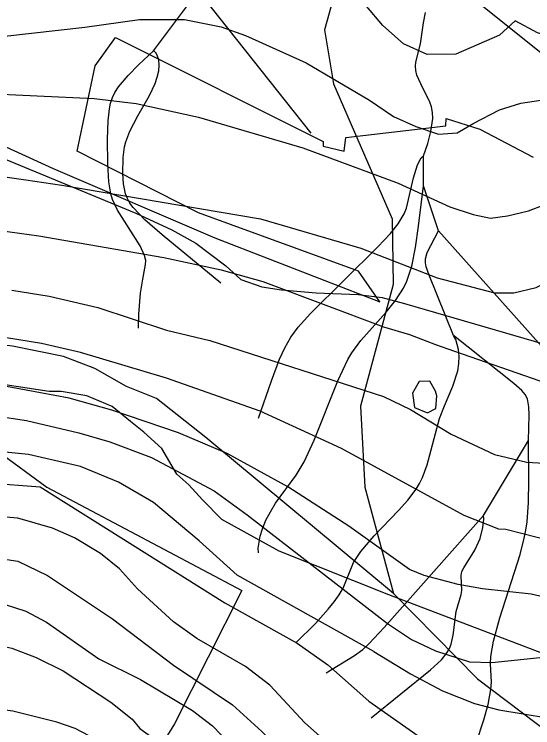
# Model space of a CAD drawing. Extents: x -709584 to -702006, y -1161789 to -1157496.
# Drawn here: x -707298.4 to -707125.6, y -1160147.8 to -1159909.8 of the extents above; entities that cross this region are included whole.
import ezdxf

# ---------------------------------------------------------------- set-up
doc = ezdxf.new("R2010")
doc.units = 0
for name, color, linetype in [('102_obvod PÚ', 7, 'Continuous'), ('110_silnice II. třídy a III. třídy', 7, 'Continuous'), ('120_vrstevnice hlavní', 7, 'Continuous'), ('122_vrstevnice základní', 7, 'Continuous'), ('408_BPEJ_linie', 7, 'Continuous'), ('411_akumulovaný odtok', 7, 'Continuous'), ('419_LPIS PB', 7, 'Continuous')]:
    doc.layers.add(name, color=color, linetype=linetype)

msp = doc.modelspace()

# ---------------------------------------------------------------- linework, layer by layer
at = {"layer": '102_obvod PÚ'}
msp.add_lwpolyline([(-707327.46, -1159942.04), (-707285.37, -1159961.25), (-707231.55, -1159984.39), (-707176.5, -1160005.69), (-707183.63, -1159995.56), (-707236.97, -1159976.04), (-707277.44, -1159955.49), (-707271.37, -1159927.01), (-707264.59, -1159917.52), (-707195.43, -1159952.26), (-707195.48, -1159953.77), (-707188.41, -1159955.49), (-707187.84, -1159950.92), (-707154.57, -1159946.98), (-707154.5, -1159944.62), (-707143.23, -1159948.12), (-707125.49, -1159957.43)], dxfattribs=at)
at = {"layer": '110_silnice II. třídy a III. třídy'}
msp.add_lwpolyline([(-707891.2, -1158926.02), (-707845.98, -1158974.16), (-707817.26, -1159017.7), (-707796.68, -1159073.19), (-707758.86, -1159190.4), (-707734.44, -1159300.73), (-707726.3, -1159328.96), (-707710.98, -1159361.01), (-707689.44, -1159398.33), (-707672.68, -1159420.33), (-707591.22, -1159519.21), (-707503.14, -1159616.33), (-707475.85, -1159642.64), (-707378.49, -1159735.32), (-707320.09, -1159789.38), (-707255.46, -1159826.22), (-707200.25, -1159861.16), (-707169.1, -1159885.49), (-707119.45, -1159925.38), (-707100.71, -1159937.16)], dxfattribs=at)
at = {"layer": '120_vrstevnice hlavní'}
for points in [[(-707216.34, -1159978.04), (-707182.88, -1159987.79), (-707157.42, -1159997.78), (-707138.33, -1160002.69), (-707131.96, -1160002.69), (-707124.44, -1160000.96), (-707117.93, -1159997.78), (-707108.38, -1159989.68), (-707095.54, -1159978.02), (-707089.51, -1159976.77), (-707087.7, -1159971.45), (-707081.19, -1159954.24), (-707068.69, -1159936.85), (-707069.19, -1159933.09), (-707049.95, -1159922.42), (-707033.38, -1159891.38)], [(-707301.48, -1159964.07), (-707294.54, -1159965.09), (-707282.54, -1159966.82), (-707216.34, -1159978.04)], [(-707318.55, -1160041.6), (-707294.25, -1160045.36), (-707276.89, -1160049.41), (-707266.48, -1160052.45), (-707252.59, -1160057.66), (-707231.77, -1160068.8), (-707220.77, -1160076.75), (-707174.05, -1160113.06), (-707165.95, -1160118.41), (-707158, -1160122.17), (-707146.71, -1160125.79), (-707139.19, -1160126.07), (-707123.28, -1160124.34)], [(-707463.84, -1160165.44), (-707454.01, -1160157.37), (-707434.56, -1160148.21), (-707418.36, -1160142.56), (-707405.34, -1160139.09), (-707392.32, -1160134.46), (-707372.79, -1160125.93), (-707348.06, -1160116.53), (-707328.82, -1160107.99), (-707320.58, -1160105.68), (-707312.48, -1160104.96), (-707304.96, -1160105.53), (-707294.54, -1160108.86), (-707287.6, -1160112.62), (-707270.24, -1160124.77), (-707256.35, -1160131.72), (-707239, -1160141.99), (-707232.34, -1160147.19), (-707214.99, -1160165.13), (-707200.37, -1160178.58)]]:
    msp.add_lwpolyline(points, dxfattribs=at)
at = {"layer": '122_vrstevnice základní'}
for points in [[(-707099.86, -1159900.52), (-707099.99, -1159910.08), (-707108.56, -1159911.47), (-707112.75, -1159916.97), (-707117.62, -1159917.91), (-707123.97, -1159915.98), (-707131.46, -1159912.02), (-707136.72, -1159916.81), (-707151.22, -1159923.16), (-707160.81, -1159923.29), (-707168.64, -1159919.67), (-707175.59, -1159913.54), (-707181.04, -1159907.09)], [(-707319.42, -1159919.09), (-707274.87, -1159914.17), (-707256.64, -1159911.57), (-707241.6, -1159911.57), (-707229.45, -1159914.03), (-707221.35, -1159916.92), (-707201.1, -1159926.03), (-707179.99, -1159938.45), (-707172.02, -1159943.92), (-707164.52, -1159947.2), (-707157.02, -1159949.81), (-707150.81, -1159949.4), (-707145.24, -1159946.12), (-707136.63, -1159941.71), (-707129.57, -1159939.46), (-707116.97, -1159937.62), (-707109.84, -1159937.1), (-707107.31, -1159929.21), (-707099.05, -1159927.82), (-707095.72, -1159921.71), (-707084.08, -1159901.44)], [(-707309.87, -1159936.16), (-707271.69, -1159937.89), (-707257.8, -1159939.63), (-707236.97, -1159944.11), (-707202.26, -1159954.38), (-707170.44, -1159966.1), (-707153.22, -1159974.05), (-707145.41, -1159976.66), (-707139.63, -1159977.81), (-707133.98, -1159977.09), (-707127.04, -1159975.36), (-707121.83, -1159973.33), (-707107.08, -1159964.94), (-707102.31, -1159960.31), (-707099.8, -1159956.68), (-707093.78, -1159955.43), (-707086.25, -1159938.86), (-707087.26, -1159935.1), (-707084.81, -1159928.93), (-707082.64, -1159925.31), (-707076.71, -1159917.93), (-707064.41, -1159906.51)], [(-707335.33, -1159977.53), (-707290.2, -1159983.75), (-707248.54, -1159990.98), (-707229.45, -1159995.03), (-707215.57, -1159998.93), (-707175.35, -1160014.12), (-707166.68, -1160016.58), (-707158, -1160019.91), (-707151.63, -1160022.22), (-707123.28, -1160032.06)], [(-707299.17, -1160001.82), (-707286.73, -1160003.85), (-707270.53, -1160007.61), (-707247.68, -1160015.13), (-707233.21, -1160018.6), (-707175.35, -1160037.26), (-707166.39, -1160041.6), (-707152.79, -1160049.85), (-707138.32, -1160056.65), (-707127.62, -1160059.25), (-707121.83, -1160059.54)], [(-707113.73, -1160087.02), (-707134.56, -1160081.67), (-707136.88, -1160081.52), (-707148.45, -1160077.04), (-707189.38, -1160054.62), (-707216.43, -1160042.18), (-707247.68, -1160031.19), (-707276.32, -1160022.65), (-707289.33, -1160019.62), (-707309.29, -1160016.44)], [(-707114.02, -1160105.97), (-707126.17, -1160103.22), (-707142.38, -1160101.49), (-707150.48, -1160100.04), (-707161.76, -1160097), (-707166.68, -1160094.98), (-707186.93, -1160080.51), (-707207.18, -1160067.49), (-707227.43, -1160056.36), (-707243.63, -1160049.41), (-707265.9, -1160041.89), (-707280.08, -1160037.84), (-707323.18, -1160029.89)], [(-707178.54, -1160122.31), (-707224.08, -1160096.9), (-707236.78, -1160085.44), (-707252.02, -1160072.7), (-707263.59, -1160065.9), (-707276.32, -1160060.7), (-707293.67, -1160056.65), (-707317.1, -1160054.33), (-707328.39, -1160054.62), (-707351.82, -1160056.94), (-707370.05, -1160060.41), (-707387.98, -1160065.32), (-707403.6, -1160070.82), (-707413.58, -1160075.02), (-707418.36, -1160076.46), (-707444.97, -1160084.27), (-707462.33, -1160090.64), (-707480.84, -1160098.3), (-707489.52, -1160102.79), (-707500.8, -1160110.89), (-707517.87, -1160121.88), (-707543.18, -1160141.12)], [(-707522.51, -1160146.5), (-707506.89, -1160135.25), (-707496.46, -1160128.53), (-707472.16, -1160115.08), (-707449.31, -1160105.39), (-707433.11, -1160101.2), (-707411.99, -1160094.69), (-707361.89, -1160074.22), (-707347.48, -1160069.95), (-707334.46, -1160067.35), (-707324.34, -1160066.19), (-707307.27, -1160066.05), (-707289.77, -1160067.49), (-707228.15, -1160106.11)], [(-707122.56, -1160186.39), (-707154.96, -1160179.3), (-707163.06, -1160172.79), (-707178.25, -1160164.26), (-707192.71, -1160153.99), (-707201.53, -1160146.18), (-707213.25, -1160133.6), (-707221.35, -1160127.38), (-707237.55, -1160117.98), (-707245.36, -1160112.48), (-707257.25, -1160101.5), (-707263.3, -1160094.83), (-707269.66, -1160089.62), (-707278.34, -1160084.42), (-707285.57, -1160081.24), (-707297.14, -1160077.91), (-707307.85, -1160077.04)], [(-707483.93, -1160158.93), (-707464.79, -1160146.47), (-707450.76, -1160139.96), (-707408.67, -1160124.34), (-707398.11, -1160121.16), (-707376.12, -1160113.2), (-707369.32, -1160110.89), (-707345.75, -1160102.35), (-707323.18, -1160093.24), (-707314.79, -1160091.36), (-707306.11, -1160090.93), (-707297.14, -1160092.23), (-707287.31, -1160097), (-707265.61, -1160111.47), (-707245.36, -1160126.94), (-707225.69, -1160140.11), (-707215.85, -1160149.07), (-707192.85, -1160173.08), (-707171.93, -1160185.32)], [(-707228.15, -1160106.11), (-707204.14, -1160119.57), (-707193.87, -1160126.8), (-707180.27, -1160138.95), (-707162.62, -1160151.24)], [(-707455.2, -1160168.65), (-707446.27, -1160162.38), (-707436.15, -1160157.32), (-707391.74, -1160141.12), (-707377.13, -1160136.63), (-707337.5, -1160121.74), (-707322.31, -1160118.84), (-707315.95, -1160118.55), (-707307.27, -1160119.42), (-707299.17, -1160121.3), (-707291.07, -1160124.34), (-707282.1, -1160128.82), (-707266.19, -1160139.24), (-707259.1, -1160144.88), (-707256.5, -1160148.06), (-707224.3, -1160171.28)], [(-707178.54, -1160122.31), (-707166.39, -1160129.84), (-707155.68, -1160135.48), (-707144.98, -1160139.67), (-707136.88, -1160141.84), (-707120.68, -1160144.45), (-707107.95, -1160149.8), (-707096.23, -1160157.75), (-707064.89, -1160183.61), (-707057.44, -1160187.88), (-707050.94, -1160188.3), (-707045.92, -1160187.2), (-707042.22, -1160184.58), (-707039.34, -1160181.12), (-707038.1, -1160175.96), (-707037.5, -1160168.63), (-707037.81, -1160161.26), (-707030.76, -1160157.83)], [(-707211.9, -1160221.01), (-707224.39, -1160207.94), (-707230.17, -1160200.57), (-707236.97, -1160188.42), (-707244.35, -1160177.57), (-707251.44, -1160169.32), (-707263.01, -1160157.61), (-707271.11, -1160151.68), (-707278.05, -1160148.06), (-707284.13, -1160145.89), (-707298.88, -1160142.28), (-707311.61, -1160140.54), (-707317.39, -1160140.11), (-707326.65, -1160139.82), (-707353.27, -1160142.56), (-707371.78, -1160145.46), (-707407.65, -1160154.86), (-707418.07, -1160158.33), (-707430.8, -1160164.98), (-707438.61, -1160170.77), (-707442.51, -1160172.94)]]:
    msp.add_lwpolyline(points, dxfattribs=at)
at = {"layer": '408_BPEJ_linie'}
for points in [[(-707165, -1159843), (-707161, -1159848.5), (-707161, -1159856.5), (-707175.5, -1159879), (-707190, -1159897), (-707195, -1159915), (-707192, -1159933), (-707172.5, -1159978), (-707172.07, -1159999.92), (-707172.08, -1159999.97), (-707172.08, -1160000), (-707183, -1160040.5), (-707181.5, -1160067.5), (-707172, -1160103)], [(-707172, -1160103), (-707234.5, -1160051), (-707251, -1160038), (-707261, -1160034), (-707271.5, -1160028), (-707282, -1160024), (-707299, -1160020.5), (-707312, -1160019), (-707329.5, -1160019.5), (-707347.5, -1160023.5)], [(-707347.5, -1160023.5), (-707287.5, -1160067.5), (-707222.5, -1160102), (-707245, -1160146.5), (-707266, -1160180.5), (-707274.5, -1160189), (-707290, -1160184.5), (-707296, -1160184.5), (-707316, -1160173)], [(-707172, -1160103), (-707144, -1160131.5), (-707119.5, -1160150), (-707096, -1160160)]]:
    msp.add_lwpolyline(points, dxfattribs=at)
at = {"layer": '411_akumulovaný odtok'}
for p, q in [((-707251.99, -1159922), (-707236.99, -1159902)), ((-707199.49, -1159949.5), (-707236.99, -1159902)), ((-707161.99, -1159967), (-707161.99, -1159957)), ((-707156.99, -1159982), (-707161.99, -1159967)), ((-707116.99, -1160027), (-707156.99, -1159982)), ((-707141.99, -1160077), (-707126.99, -1160052))]:
    msp.add_line(p, q, dxfattribs=at)
for points in [[(-707161.99, -1159957), (-707160.56, -1159952.94), (-707159.51, -1159948.95), (-707158.91, -1159944.64), (-707158.96, -1159942.59), (-707159.31, -1159940.7), (-707159.9, -1159939.09), (-707162.94, -1159933.05), (-707164.19, -1159930.09), (-707164.58, -1159928.63), (-707164.72, -1159927.18), (-707164.58, -1159925.76), (-707163.04, -1159919.72), (-707162.03, -1159912.7), (-707161.3, -1159909.24)], [(-707256.99, -1160014.5), (-707256.86, -1160009.81), (-707256.26, -1160002.8), (-707255.55, -1159998.13), (-707254.59, -1159993.33), (-707254.58, -1159991.94), (-707254.92, -1159990.31), (-707256.39, -1159987.02), (-707264, -1159975.21), (-707265.66, -1159971.58), (-707266.21, -1159969.69), (-707266.86, -1159965.76), (-707267.24, -1159959.67), (-707267.29, -1159951.43), (-707267.08, -1159945.31), (-707266.65, -1159941.34), (-707266.26, -1159939.43), (-707265.68, -1159937.6), (-707264.82, -1159935.87), (-707263.6, -1159934.03), (-707260.45, -1159930.25), (-707257, -1159926.72), (-707251.99, -1159922)], [(-707229.49, -1159999.5), (-707249.04, -1159983.39), (-707254.9, -1159978.34), (-707258.77, -1159974.31), (-707259.83, -1159972.85), (-707260.69, -1159971.31), (-707261.28, -1159969.75), (-707261.97, -1159966.43), (-707262.24, -1159962.94), (-707262.11, -1159957.61), (-707261.63, -1159954.09), (-707261.23, -1159952.37), (-707259.91, -1159948.81), (-707257.24, -1159943.67), (-707253.28, -1159936.93), (-707251.43, -1159932.94), (-707250.71, -1159930.81), (-707250.22, -1159928.73), (-707250.04, -1159926.78), (-707250.19, -1159925.07), (-707250.59, -1159923.79), (-707251.12, -1159922.81), (-707251.63, -1159922.2), (-707251.99, -1159922)], [(-707216.99, -1160044.5), (-707212.68, -1160032.07), (-707209.95, -1160024.82), (-707208.26, -1160021.03), (-707206.25, -1160017.47), (-707203.79, -1160014.19), (-707199.61, -1160009.57), (-707177.26, -1159987.41), (-707172.99, -1159982.9), (-707170.43, -1159979.77), (-707168.41, -1159976.41), (-707167.68, -1159974.46), (-707165.34, -1159964.42), (-707163.98, -1159960.05), (-707162.76, -1159957.75), (-707161.99, -1159957)], [(-707216.99, -1160089.5), (-707217.07, -1160087.85), (-707216.42, -1160083.89), (-707215.69, -1160081.41), (-707214.52, -1160078.61), (-707213.02, -1160075.75), (-707211.3, -1160072.93), (-707204.45, -1160063.51), (-707201.73, -1160059.08), (-707198.41, -1160051.9), (-707190.6, -1160032.08), (-707187.18, -1160024.96), (-707185.84, -1160022.72), (-707182.86, -1160018.66), (-707174.48, -1160009.14), (-707171.3, -1160005.28), (-707168.62, -1160001.16), (-707167.54, -1159998.82), (-707165.94, -1159993.83), (-707164.68, -1159987.57), (-707163.63, -1159980.47), (-707161.99, -1159967)], [(-707151.99, -1160017), (-707160.12, -1159996.86), (-707161.09, -1159994.09), (-707161.38, -1159992.71), (-707161.34, -1159991.35), (-707160.74, -1159989.33), (-707156.99, -1159982)], [(-707204.49, -1160119.5), (-707197.96, -1160112.98), (-707193.72, -1160108.27), (-707191.76, -1160105.83), (-707190.08, -1160103.46), (-707188.81, -1160101.26), (-707185.28, -1160092.73), (-707182.87, -1160089.01), (-707178.41, -1160083.79), (-707170.34, -1160075.34), (-707167.25, -1160071.87), (-707164.5, -1160068.23), (-707163.32, -1160066.29), (-707162.36, -1160064.3), (-707160.82, -1160060.08), (-707156.63, -1160044.62), (-707155.04, -1160040.43), (-707152.18, -1160033.88), (-707150.62, -1160028.79), (-707150.19, -1160026.25), (-707150.08, -1160023.83), (-707150.3, -1160021.65), (-707151.23, -1160018.31), (-707151.99, -1160017)], [(-707126.99, -1160052), (-707126.8, -1160043.57), (-707126.89, -1160040.71), (-707127.35, -1160038.12), (-707128.1, -1160036.62), (-707129.2, -1160035.32), (-707131.89, -1160032.96), (-707151.99, -1160017)], [(-707156.99, -1160187), (-707144.45, -1160152.93), (-707141.86, -1160145.14), (-707140.45, -1160140.01), (-707139.54, -1160134.99), (-707139.39, -1160132.54), (-707139.66, -1160126.46), (-707139.53, -1160124), (-707138.68, -1160118.93), (-707136.59, -1160111.13), (-707129.85, -1160089.96), (-707128.44, -1160084.59), (-707127.89, -1160081.89), (-707127.5, -1160079.16), (-707127.03, -1160072.61), (-707126.87, -1160065.4), (-707126.99, -1160052)], [(-707194.49, -1160129.5), (-707185.02, -1160123.73), (-707182.26, -1160121.69), (-707180.12, -1160119.71), (-707175.13, -1160114.35), (-707141.99, -1160077)], [(-707179.49, -1160144.5), (-707159.62, -1160128.52), (-707156.05, -1160125.12), (-707154.1, -1160122.65), (-707153.35, -1160121.31), (-707152.8, -1160119.89), (-707152.13, -1160116.87), (-707151.12, -1160109.07), (-707149.5, -1160103.37), (-707149.27, -1160102.05), (-707149.51, -1160096.96), (-707149.18, -1160095.7), (-707148.61, -1160094.44), (-707144.91, -1160088.6), (-707143.13, -1160084.69), (-707142.23, -1160081.01), (-707141.93, -1160078.17), (-707141.99, -1160077)]]:
    msp.add_lwpolyline(points, dxfattribs=at)
at = {"layer": '419_LPIS PB'}
for points in [[(-707314.95, -1159952.57), (-707257.89, -1159976.17), (-707245.87, -1159981.69), (-707237.86, -1159986.21), (-707227.86, -1159993.74), (-707222.85, -1159998.26), (-707215.84, -1160000.77), (-707209.34, -1160001.78), (-707197.82, -1160002.78), (-707183.81, -1160003.28), (-707175.8, -1160004.29), (-707168.29, -1160006.3), (-707121.74, -1160019.85)], [(-707081.46, -1160138.57), (-707173.58, -1160103.42), (-707210.12, -1160088.85), (-707229.15, -1160078.3), (-707235.66, -1160071.77), (-707240.16, -1160066.75), (-707244.17, -1160063.24), (-707249.17, -1160054.7), (-707255.18, -1160049.18), (-707259.69, -1160045.66), (-707265.7, -1160040.64), (-707274.21, -1160037.12), (-707282.72, -1160035.61), (-707286.72, -1160035.61), (-707310.25, -1160032.1)]]:
    msp.add_lwpolyline(points, dxfattribs=at)
msp.add_lwpolyline([(-707164.98, -1160041.01), (-707160.69, -1160042.81), (-707157.87, -1160041.35), (-707157.53, -1160037.05), (-707157.98, -1160035.58), (-707159.9, -1160032.19), (-707163.4, -1160032.3), (-707165.66, -1160036.15)], close=True, dxfattribs=at)

doc.saveas('drawing.dxf')
